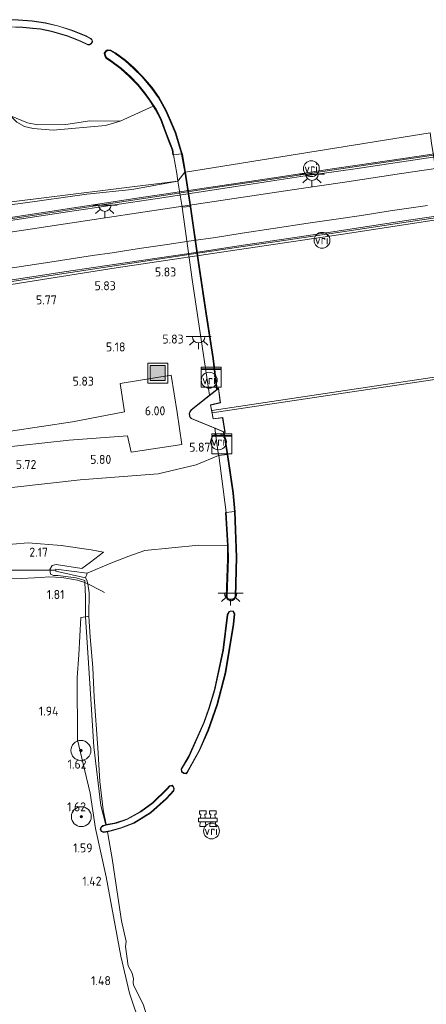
# Model space of a CAD drawing. Extents: x 130905 to 137824, y 412333 to 417928.
# Tile 289 of 313: x 136881 to 136963, y 416919 to 417117. Entities that reach past the tile are written whole.
import ezdxf
from ezdxf.enums import TextEntityAlignment as Align

# ---------------------------------------------------------------- set-up
doc = ezdxf.new("R2010")
doc.units = 0
for name, color, linetype, lineweight in [('B-ME-BV-GELEIDECONSTRUCTIE_GELEIDERAIL-G', 210, 'BV-GELEIDERAIL', 18), ('B-ME-GK-BESCHOEIING_DAMWAND-GV', 130, 'Continuous', 18), ('B-ME-GR-BOOM-S', 90, 'Continuous', 25), ('B-ME-GR-GRAS-GV', 60, 'Continuous', 13), ('B-ME-GW-TALUD_KRUIN-G', 90, 'Continuous', 18), ('B-ME-GW-TALUD_TEEN-G', 90, 'Continuous', 18), ('B-ME-IE-MEUBILAIR_WATERWEGMEUBILAIR-S', 150, 'Continuous', 25), ('B-ME-IE-MEUBILAIR_WEGMEUBILAIR-S', 7, 'Continuous', 25), ('B-ME-IE-TERREINAFSCHEIDING_DOORGANG-G', 210, 'Continuous', 18), ('B-ME-IE-TERREINAFSCHEIDING_KUNSTMATIG_HEKWERK-G', 20, 'IE-TERREINAFSCHEIDING-KUNSTMATIG', 18), ('B-ME-KG-KADASTRAAL_DAKRAND-G', 170, 'Continuous', 18), ('B-ME-KL-DATA-S', 90, 'Continuous', 25), ('B-ME-KL-ET_LS_OV_LICHTPUNT-S', 190, 'Continuous', 25), ('B-ME-KW-KUNSTWERK_BRUG-GV', 170, 'Continuous', 18), ('B-ME-KW-KUNSTWERK_DUIKER-G', 170, 'Continuous', 18), ('B-ME-KW-KUNSTWERK_SLUIS-GV', 170, 'Continuous', 18), ('B-ME-OB-BEKLEDING_STORTSTEEN-GV', 30, 'Continuous', 18), ('B-ME-OB-OEVERVOORZIENING-G', 7, 'Continuous', 18), ('B-ME-OG-BEBOUWING_NUTSGEBOUW-GV', 7, 'Continuous', 18), ('B-ME-OG-WATER_RIVIER-GV', 130, 'Continuous', 18), ('B-ME-OG-WATER_SLOOT-G', 120, 'Continuous', 18), ('B-ME-OG-WATER_SLOOT-GV', 120, 'Continuous', 18), ('B-ME-OG-WEG_TRAP-GV', 7, 'Continuous', 18), ('B-ME-VH-VERHARDING_ASFALT-GV', 252, 'Continuous', 18), ('B-ME-VH-VERHARDING_ASFALT_GROEN-GV', 100, 'Continuous', 18), ('B-ME-VH-VERHARDING_BETON-GV', 252, 'Continuous', 18), ('B-ME-VW-VRI-S', 160, 'Continuous', 25), ('X-XX-AL-HOOGTELABEL-S', 7, 'Continuous', 25)]:
    doc.layers.add(name, color=color, linetype=linetype, lineweight=lineweight)
doc.styles.add('NLCS-ISO', font='NLCS-ISO.ttf')
doc.styles.add('NLCS-ISO-ANNOTATIVE-T18', font='NLCS-ISO.ttf', dxfattribs={"height": 1.8})
doc.linetypes.add('BV-GELEIDERAIL', pattern='A,10,-3,[108,NLCS.SHX,S=1,R=0,X=0,Y=0],-3', length=16)
doc.linetypes.add('IE-TERREINAFSCHEIDING-KUNSTMATIG', pattern='A,4,[82,NLCS.SHX,S=0.75,R=90,X=0,Y=0],4,-2', length=10)

# ---------------------------------------------------------------- blocks, each defined once
blk = doc.blocks.new('SAL-HOOGTELABEL-SO')
at = {"color": 0, "linetype": 'ByBlock', "lineweight": -2, "style": 'NLCS-ISO-ANNOTATIVE-T18'}
blk.add_attdef('HOOGTE', text='', height=1.8, dxfattribs=at).set_placement((2.79, 0), align=Align.RIGHT)
blk = doc.blocks.new('SGR-BOOM_01-SO')
at = {"linetype": 'ByBlock', "lineweight": 18}
h = blk.add_hatch(color=0, dxfattribs=at)
h.dxf.hatch_style = 1
edge = h.paths.add_edge_path()
edge.add_arc((0, 0), 0.25, 0, 360)
at = {"color": 0, "linetype": 'ByBlock', "lineweight": 18}
for radius in [2, 0.25]:
    blk.add_circle((0, 0), radius, dxfattribs=at)
blk = doc.blocks.new('SKL-DATA_KAST-SO')
at = {"color": 0, "linetype": 'ByBlock', "lineweight": 18}
for points in [[(-2, 2), (2, 2), (2, 1.68), (-2, 1.68)], [(-2, 1.52), (2, 1.52), (2, -2), (-2, -2)]]:
    blk.add_lwpolyline(points, close=True, dxfattribs=at)
blk = doc.blocks.new('SIE-WEG_AFVALBAK-SO')
at = {"linetype": 'ByBlock', "lineweight": 18}
h = blk.add_hatch(color=0, dxfattribs=at)
h.dxf.hatch_style = 1
h.paths.add_polyline_path([(-1.5, -1.5), (1.5, -1.5), (1.5, 1.5), (-1.5, 1.5)])
at = {"color": 0, "linetype": 'ByBlock', "lineweight": 18}
for points in [[(-2, -2), (2, -2), (2, 2), (-2, 2)], [(-1.5, -1.5), (1.5, -1.5), (1.5, 1.5), (-1.5, 1.5)]]:
    blk.add_lwpolyline(points, close=True, dxfattribs=at)
blk = doc.blocks.new('SIE-WATER_GELEIDEWERK_REMMINGSWERK-SO')
at = {"color": 0, "linetype": 'ByBlock', "lineweight": 18}
blk.add_lwpolyline([(-1.9, 0.1), (1.9, 0.1), (1.9, -0.62), (-1.9, -0.62)], close=True, dxfattribs=at)
for points in [[(-0.54, 0.1), (-0.6, 0.87), (-0.35, 0.87), (-0.35, 1.59), (-1.65, 1.59), (-1.65, 0.87), (-1.4, 0.87), (-1.47, 0.1)], [(0.54, 0.1), (0.6, 0.87), (0.35, 0.87), (0.35, 1.59), (1.65, 1.59), (1.65, 0.87), (1.4, 0.87), (1.47, 0.1)], [(-1.52, -0.62), (-1.6, -1.59), (-0.4, -1.59), (-0.48, -0.62)], [(1.52, -0.62), (1.6, -1.59), (0.4, -1.59), (0.48, -0.62)]]:
    blk.add_lwpolyline(points, dxfattribs=at)
blk = doc.blocks.new('SKL-ET_OV_LICHTPUNT-SO')
at = {"color": 0, "linetype": 'ByBlock', "lineweight": 18}
for points in [[(-1.25, 0), (-2.5, 0)], [(1.25, 0), (2.5, 0)], [(-0.92, -0.85), (-1.83, -1.7)], [(0, -1.25), (0, -2.5)], [(0.92, -0.85), (1.83, -1.7)]]:
    blk.add_lwpolyline(points, dxfattribs=at)
blk.add_lwpolyline([(0, 0), (1.25, 0, -1), (-1.25, 0)], format="xyb", close=True, dxfattribs=at)
blk = doc.blocks.new('SKL-VRI_PAAL-SO')
at = {"lineweight": 18}
blk.add_circle((0, 0), 1.59, dxfattribs=at)
at = {"lineweight": 18, "style": 'NLCS-ISO'}
blk.add_text('vri', height=1.8, dxfattribs=at).set_placement((-0.06, 0.08), align=Align.MIDDLE_CENTER)

msp = doc.modelspace()

# ---------------------------------------------------------------- linework, layer by layer
at = {"layer": 'B-ME-BV-GELEIDECONSTRUCTIE_GELEIDERAIL-G'}
for points in [[(137011.302, 417093.818, 13.33), (136999.713, 417092.107, 13.704), (136989.653, 417090.607, 13.915), (136976.377, 417088.617, 14.403), (136967.219, 417087.245, 14.793), (136957.684, 417085.83, 15.166), (136945.85, 417084.029, 15.166), (136937.589, 417082.775, 15.15), (136922.838, 417080.592, 15.101), (136908.965, 417078.525, 14.679), (136894.772, 417076.359, 14.094), (136873.038, 417073.148, 13.444), (136868.971, 417072.536, 13.231)], [(136870.081, 417065.463, 13.19), (136874.825, 417066.232, 13.361), (136880.552, 417067.043, 13.572), (136887.204, 417068.05, 13.816), (136895.783, 417069.347, 14.027), (136899.696, 417069.925, 14.222), (136905.127, 417070.762, 14.45), (136910.695, 417071.609, 14.596), (136915.543, 417072.303, 14.775), (136920.426, 417072.986, 14.921), (136925.777, 417073.869, 15.051), (136931.949, 417074.756, 15.197), (136939.001, 417075.874, 15.213), (136944.602, 417076.652, 15.213), (136949.701, 417077.412, 15.181), (136955.406, 417078.327, 15.083), (136962.902, 417079.406, 14.84)]]:
    msp.add_polyline3d(points, dxfattribs=at)
at = {"layer": 'B-ME-GK-BESCHOEIING_DAMWAND-GV'}
for points in [[(136878.787, 417115.227, 3.336), (136881.811, 417115.126, 3.311), (136883.822, 417114.928, 3.299), (136885.353, 417114.772, 3.34), (136887.56, 417114.305, 3.303), (136890.77, 417113.406, 3.242), (136893.305, 417112.385, 3.222), (136894.815, 417111.659, 3.234), (136895.157, 417111.655, 3.234), (136895.468, 417111.845, 3.234), (136895.712, 417112.199, 3.246), (136895.669, 417112.53, 3.25), (136895.406, 417112.821, 3.254), (136894.448, 417113.343, 3.262), (136891.602, 417114.498, 3.307), (136889.019, 417115.309, 3.332), (136886.323, 417115.927, 3.365), (136883.632, 417116.348, 3.389), (136880.836, 417116.565, 3.43)], [(136880.838, 417116.615, 1), (136883.638, 417116.398, 1), (136886.332, 417115.977, 1), (136889.032, 417115.357, 1), (136891.619, 417114.545, 1), (136894.47, 417113.389, 1), (136895.438, 417112.861, 1), (136895.717, 417112.552, 1), (136895.764, 417112.187, 1), (136895.503, 417111.808, 1), (136895.171, 417111.605, 1), (136894.804, 417111.609, 1), (136893.285, 417112.339, 1), (136890.754, 417113.358, 1), (136887.548, 417114.256, 1), (136885.342, 417114.723, 1), (136883.817, 417114.879, 1), (136881.808, 417115.076, 1), (136878.788, 417115.177, 1)]]:
    msp.add_polyline3d(points, dxfattribs=at)
for points in [[(136899.439, 417110.541, 1), (136900.366, 417109.99, 1), (136902.372, 417108.492, 1), (136904.081, 417106.981, 1), (136905.805, 417105.28, 1), (136907.686, 417103.015, 1), (136909.087, 417101.043, 1), (136910.52, 417098.511, 1), (136911.489, 417096.386, 1), (136912.472, 417094.024, 1), (136913.747, 417089.782, 1), (136913.77, 417089.704, 1), (136914.402, 417086.081, 1), (136914.254, 417086.059, 4.701), (136913.624, 417089.669, 3.517), (136913.603, 417089.739, 3.514), (136912.331, 417093.973, 3.389), (136911.351, 417096.326, 3.365), (136910.386, 417098.443, 3.361), (136908.961, 417100.962, 3.373), (136907.567, 417102.924, 3.397), (136905.694, 417105.178, 3.422), (136903.979, 417106.871, 3.418), (136902.277, 417108.375, 3.41), (136900.282, 417109.865, 3.414), (136899.392, 417110.394, 3.405), (136898.801, 417110.445, 3.393), (136898.507, 417110.259, 3.393), (136898.261, 417109.887, 3.393), (136898.34, 417109.406, 3.393), (136898.569, 417109.029, 3.397), (136899.429, 417108.449, 3.385), (136901.502, 417106.922, 3.373), (136903.307, 417105.29, 3.365), (136904.919, 417103.634, 3.393), (136906.257, 417101.99, 3.405), (136907.276, 417100.565, 3.377), (136908.512, 417098.672, 3.336), (136909.505, 417096.77, 3.324), (136910.466, 417094.184, 3.283), (136911.232, 417092.076, 3.238), (136911.844, 417090.561, 3.262), (136911.999, 417089.557, 3.365), (136911.95, 417089.549, 3.365), (136911.9, 417089.541, 3.365), (136911.851, 417089.533, 3.365), (136911.698, 417090.521, 3.26), (136911.092, 417092.022, 2.756), (136910.326, 417094.133, 2.356), (136909.367, 417096.71, 1.531), (136908.382, 417098.597, 0.983), (136907.937, 417099.279, 1), (136907.152, 417100.481, 1), (136906.137, 417101.899, 1), (136904.807, 417103.534, 1), (136903.203, 417105.182, 1), (136901.407, 417106.805, 1), (136899.342, 417108.326, 1), (136898.458, 417108.923, 1), (136898.196, 417109.353, 1), (136898.104, 417109.92, 1), (136898.399, 417110.368, 1), (136898.763, 417110.599, 1)], [(136920.643, 417042.493, 5.833), (136920.597, 417042.457, 5.833), (136919.846, 417048.744, 5.792), (136918.488, 417057.704, 5.879), (136916.928, 417067.972, 5.855), (136915.299, 417079.169, 5.717), (136914.254, 417086.059, 4.701), (136914.402, 417086.081, 1), (136915.451, 417079.163, 1), (136917.077, 417067.994, 1), (136918.636, 417057.726, 1), (136919.995, 417048.764, 1), (136920.735, 417042.566, 1)], [(136924.159, 417000.437, 1), (136923.839, 417000.249, 1), (136923.384, 417000.141, 1), (136922.927, 417000.35, 1), (136922.711, 417000.66, 1), (136922.581, 417001.112, 1), (136922.833, 417008.568, 1), (136922.798, 417011.139, 1), (136922.796, 417011.26, 1), (136922.426, 417017.894, 2.53), (136922.525, 417017.903, 2.53), (136922.575, 417017.908, 2.53), (136922.948, 417011.145, 2.442), (136922.983, 417008.567, 2.33), (136922.732, 417001.13, 2.203), (136922.848, 417000.725, 2.143), (136923.027, 417000.469, 2.141), (136923.4, 417000.299, 2.106), (136923.782, 417000.39, 2.092), (136924.052, 417000.548, 2.092), (136924.362, 417001.024, 2.093), (136924.528, 417008.914, 2.392), (136924.215, 417018.054, 2.424), (136923.887, 417021.776, 3.517), (136922.727, 417029.496, 5.854), (136922.016, 417034.057, 5.844), (136922.178, 417033.991, 1), (136922.875, 417029.519, 1), (136924.036, 417021.794, 1), (136924.366, 417018.037, 1), (136924.678, 417008.915, 1), (136924.511, 417000.979, 1)], [(136923.966, 416998.111, 1), (136924.259, 416997.601, 1), (136924.059, 416995.503, 1), (136922.467, 416985.782, 1), (136920.782, 416979.361, 1), (136918.993, 416974.225, 1), (136917.202, 416970.167, 1), (136914.733, 416965.745, 1), (136914.514, 416965.533, 1), (136914.038, 416965.551, 1), (136913.597, 416965.924, 1), (136913.511, 416966.459, 1), (136915.014, 416969.003, 1), (136918.052, 416975.827, 1), (136919.074, 416978.652, 1), (136920.195, 416982.389, 1), (136921.894, 416990.295, 1), (136922.771, 416997.394, 1), (136923.128, 416998.023, 1), (136923.486, 416998.204, 1)], [(136914.076, 416965.649, 2.509), (136914.475, 416965.635, 2.509), (136914.653, 416965.807, 2.509), (136917.113, 416970.211, 2.514), (136918.9, 416974.261, 2.516), (136920.687, 416979.39, 2.461), (136922.369, 416985.803, 2.461), (136923.959, 416995.516, 2.456), (136924.157, 416997.579, 2.465), (136923.902, 416998.021, 2.465), (136923.501, 416998.1, 2.465), (136923.201, 416997.947, 2.465), (136922.867, 416997.362, 2.465), (136921.992, 416990.279, 2.448), (136920.292, 416982.364, 2.396), (136919.169, 416978.621, 2.44), (136918.145, 416975.789, 2.539), (136915.103, 416968.958, 2.511), (136913.615, 416966.439, 2.509), (136913.69, 416965.976, 2.509)], [(136911.714, 416963.211, 1), (136911.995, 416962.933, 1), (136912.129, 416962.542, 1), (136912.062, 416962.122, 1), (136910.61, 416960.484, 1), (136907.424, 416957.691, 1), (136904.112, 416955.608, 1), (136901.438, 416954.593, 1), (136899.264, 416954.001, 1), (136898.756, 416953.902, 1), (136898.001, 416953.756, 1.24), (136897.51, 416953.952, 1.283), (136897.322, 416954.422, 1.255), (136897.396, 416954.787, 1.257), (136897.792, 416955.145, 1.258), (136898.395, 416955.308, 1.12), (136898.482, 416955.326, 1), (136900.084, 416955.657, 1), (136900.534, 416955.75, 1), (136902.627, 416956.444, 1), (136905.386, 416957.98, 1), (136907.88, 416959.798, 1), (136910.627, 416962.531, 1), (136911.191, 416963.117, 1)], [(136897.587, 416954.029, 2.456), (136898.011, 416953.86, 2.456), (136899.242, 416954.099, 2.456), (136901.407, 416954.688, 2.5), (136904.067, 416955.698, 2.511), (136907.364, 416957.771, 2.528), (136910.539, 416960.555, 2.528), (136911.967, 416962.167, 2.528), (136912.027, 416962.533, 2.528), (136911.908, 416962.878, 2.528), (136911.681, 416963.104, 2.528), (136911.241, 416963.024, 2.528), (136910.698, 416962.46, 2.528), (136907.945, 416959.722, 2.526), (136905.44, 416957.896, 2.519), (136902.668, 416956.352, 2.503), (136900.56, 416955.653, 2.456), (136898.418, 416955.211, 2.456), (136897.841, 416955.054, 2.456), (136897.488, 416954.735, 2.456), (136897.426, 416954.432, 2.456)]]:
    msp.add_polyline3d(points, close=True, dxfattribs=at)
at = {"layer": 'B-ME-GR-GRAS-GV'}
for points in [[(136880.585, 417096.082, 1), (136882.097, 417095.215, 1), (136883.86, 417094.813, 1), (136887.865, 417094.475, 1), (136898.392, 417095.421, 1), (136901.296, 417096.326, 1), (136907.937, 417099.279, 1), (136908.382, 417098.597, 0.983), (136909.367, 417096.71, 1.531), (136910.326, 417094.133, 2.356), (136911.092, 417092.022, 2.756), (136911.698, 417090.521, 3.26), (136911.851, 417089.533, 3.365), (136911.9, 417089.541, 3.365), (136911.95, 417089.549, 3.365), (136911.999, 417089.557, 3.365), (136912.627, 417085.799, 4.776), (136912.881, 417084.254, 4.936), (136912.831, 417084.246, 4.936), (136877.406, 417079.87, 5.997)], [(136879.648, 417079.592, 5.697), (136881.309, 417079.794, 5.647), (136894.615, 417081.668, 5.322), (136903.618, 417082.594, 5.197), (136912.831, 417084.246, 4.936), (136912.881, 417084.254, 4.936), (136913.738, 417079.035, 5.742), (136915.756, 417064.57, 5.917), (136918.416, 417046.737, 5.792), (136919.239, 417041.386, 5.645), (136915.534, 417038.467, 6.042), (136915.269, 417038.081, 6.042), (136915.16, 417037.718, 6.042), (136915.21, 417037.209, 6.042), (136915.307, 417036.966, 6.042), (136915.547, 417036.693, 6.042), (136920.278, 417034.765, 5.898), (136921.027, 417029.276, 5.78), (136916.524, 417027.414, 5.676), (136908.897, 417025.618, 5.638), (136893.289, 417024.434, 5.463), (136879.614, 417022.889, 5.438)], [(136876.351, 417030.783, 5.908), (136891.051, 417032.375, 5.92), (136902.783, 417033.254, 5.908), (136903.514, 417029.955, 5.92), (136913.68, 417031.487, 5.995), (136912.693, 417037.922, 5.845), (136911.551, 417045.367, 5.911), (136901.301, 417043.697, 5.911), (136902.135, 417038.082, 5.883), (136891.743, 417036.024, 5.964), (136879.308, 417034.206, 5.964)], [(136879.614, 417022.889, 5.438), (136893.289, 417024.434, 5.463), (136908.897, 417025.618, 5.638), (136916.524, 417027.414, 5.676), (136921.027, 417029.276, 5.78), (136921.077, 417029.282, 5.779), (136922.575, 417017.908, 2.53), (136922.525, 417017.903, 2.53), (136922.426, 417017.894, 2.53), (136922.796, 417011.26, 1), (136917.079, 417011.3, 1), (136906.212, 417010.276, 1), (136903.046, 417009.155, 1), (136899.421, 417007.754, 1), (136894.685, 417005.726, 1), (136888.427, 417006.526, 1.163), (136888.4, 417006.324, 1.163), (136888.377, 417006.105, 1.163), (136894.369, 417004.806, 1), (136894.615, 417004.302, 1), (136894.801, 417003.572, 1), (136894.222, 417003.882, 1.378), (136894.203, 417004.233, 1.375), (136892.462, 417004.792, 1.584), (136888.82, 417005.233, 1.788), (136887.948, 417005.227, 1.817), (136887.36, 417005.528, 1.898), (136887.228, 417006.452, 1.916), (136887.667, 417007.254, 1.912), (136888.492, 417007.441, 1.825), (136893.624, 417006.671, 1.55), (136895.345, 417007.908, 1.588), (136897.961, 417009.933, 1.563), (136895.505, 417010.394, 1.707), (136889.453, 417011.295, 1.982), (136882.85, 417011.813, 2.282), (136873.352, 417011.004, 2.27)], [(136873.352, 417011.004, 2.27), (136882.85, 417011.813, 2.282), (136889.453, 417011.295, 1.982), (136895.505, 417010.394, 1.707), (136897.961, 417009.933, 1.563), (136895.345, 417007.908, 1.588), (136893.624, 417006.671, 1.55), (136888.492, 417007.441, 1.825), (136887.667, 417007.254, 1.912), (136887.228, 417006.452, 1.916), (136887.36, 417005.528, 1.898), (136887.948, 417005.227, 1.817), (136888.82, 417005.233, 1.788), (136892.462, 417004.792, 1.584), (136894.203, 417004.233, 1.375), (136894.222, 417003.882, 1.378), (136892.726, 417004.339, 1.455), (136889.575, 417004.834, 1.634), (136886.99, 417004.975, 1.855), (136885.442, 417004.846, 1.968), (136881.429, 417004.669, 2.058), (136876.039, 417004.588, 1.982)], [(136876.039, 417004.588, 1.982), (136881.429, 417004.669, 2.058), (136885.442, 417004.846, 1.968), (136886.99, 417004.975, 1.855), (136889.575, 417004.834, 1.634), (136892.726, 417004.339, 1.455), (136894.222, 417003.882, 1.378), (136894.376, 417001.056, 1.403), (136894.34, 416996.994, 1.392), (136893.404, 416996.82, 1.417), (136893.002, 416989.339, 1.504), (136892.697, 416984.796, 1.404), (136892.761, 416972.355, 1.629), (136893.883, 416967.531, 1.498), (136895.304, 416961.605, 1.365), (136896.371, 416954.583, 1.331), (136898.472, 416944.896, 1.327), (136901.447, 416928.948, 1.159), (136903.176, 416921.572, 1.234), (136905.47, 416914.783, 1.171)]]:
    msp.add_polyline3d(points, dxfattribs=at)
for points in [[(136881.309, 417079.794, 5.647), (136879.648, 417079.592, 5.697), (136877.406, 417079.87, 5.997), (136912.831, 417084.246, 4.936), (136903.618, 417082.594, 5.197), (136894.615, 417081.668, 5.322)], [(136895.013, 416997.099, 1), (136894.34, 416996.994, 1.392), (136894.376, 417001.056, 1.403), (136894.222, 417003.882, 1.378), (136894.801, 417003.572, 1), (136895.092, 417001.814, 1)]]:
    msp.add_polyline3d(points, close=True, dxfattribs=at)
at = {"layer": 'B-ME-GW-TALUD_KRUIN-G'}
for points in [[(136877.406, 417079.87, 5.997), (136879.648, 417079.592, 5.697), (136881.309, 417079.794, 5.647), (136894.615, 417081.668, 5.322), (136903.618, 417082.594, 5.197), (136912.831, 417084.246, 4.936)], [(136743.711, 416946.962, 3.273), (136741.752, 416955.524, 3.948), (136740.735, 416963.588, 4.823), (136741.046, 416966.377, 5.248), (136742.056, 416968.372, 5.46), (136743.21, 416969.842, 5.573), (136746.222, 416972.204, 5.698), (136751.517, 416975.885, 5.853), (136766.217, 416983.515, 5.678), (136788.927, 416995.933, 5.603), (136803.559, 417003.472, 5.64), (136808.314, 417005.602, 5.638), (136817.332, 417008.672, 5.551), (136832.074, 417013.374, 5.501), (136846.07, 417016.464, 5.488), (136865.421, 417020.666, 5.513), (136879.614, 417022.889, 5.438), (136893.289, 417024.434, 5.463), (136908.897, 417025.618, 5.638), (136916.524, 417027.414, 5.676), (136921.027, 417029.276, 5.78)], [(136897.961, 417009.933, 1.563), (136895.345, 417007.908, 1.588), (136893.624, 417006.671, 1.55)], [(136898.395, 416955.308, 1.12), (136897.39, 416959.159, 1.185), (136896.05, 416970.905, 1.251), (136895.347, 416981.556, 1.304), (136894.34, 416996.994, 1.392), (136894.376, 417001.056, 1.403), (136894.222, 417003.882, 1.378), (136894.203, 417004.233, 1.375)]]:
    msp.add_polyline3d(points, dxfattribs=at)
at = {"layer": 'B-ME-GW-TALUD_TEEN-G'}
for points in [[(136895.505, 417010.394, 1.707), (136889.453, 417011.295, 1.982), (136882.85, 417011.813, 2.282), (136873.352, 417011.004, 2.27), (136859.945, 417010.015, 2.595), (136851.449, 417009.127, 2.795), (136843.825, 417007.73, 3.057), (136833.733, 417005.468, 3.332), (136822.96, 417002.392, 3.47), (136812.63, 416999.05, 3.557), (136803.969, 416996.41, 3.795), (136796.826, 416994.085, 3.77), (136793.24, 416991.966, 3.645), (136787.372, 416988.251, 3.695), (136777.213, 416982.583, 3.682), (136767.687, 416977.707, 3.532), (136756.622, 416971.398, 3.507), (136749.715, 416967.431, 3.457), (136746.893, 416965.297, 3.373), (136745.843, 416963.849, 3.373), (136745.559, 416962.803, 3.373), (136744.485, 416957.687, 3.285), (136744.417, 416951.729, 3.148), (136743.711, 416946.962, 3.273)], [(136895.505, 417010.394, 1.707), (136897.961, 417009.933, 1.563)]]:
    msp.add_polyline3d(points, dxfattribs=at)
at = {"layer": 'B-ME-IE-TERREINAFSCHEIDING_DOORGANG-G'}
msp.add_polyline3d([(136885.442, 417004.846, 1.968), (136881.429, 417004.669, 2.058)], dxfattribs=at)
at = {"layer": 'B-ME-IE-TERREINAFSCHEIDING_KUNSTMATIG_HEKWERK-G'}
for points in [[(136912.881, 417084.254, 4.936), (136912.627, 417085.799, 4.776), (136911.999, 417089.557, 3.365), (136911.844, 417090.561, 3.262), (136911.232, 417092.076, 3.238), (136910.466, 417094.184, 3.283), (136909.505, 417096.77, 3.324), (136908.512, 417098.672, 3.336), (136907.276, 417100.565, 3.377), (136906.257, 417101.99, 3.405), (136904.919, 417103.634, 3.393), (136903.307, 417105.29, 3.365), (136901.502, 417106.922, 3.373), (136899.429, 417108.449, 3.385), (136898.569, 417109.029, 3.397), (136898.34, 417109.406, 3.393), (136898.261, 417109.887, 3.393), (136898.507, 417110.259, 3.393), (136898.801, 417110.445, 3.393), (136899.392, 417110.394, 3.405), (136900.282, 417109.865, 3.414), (136902.277, 417108.375, 3.41), (136903.979, 417106.871, 3.418), (136905.694, 417105.178, 3.422), (136907.567, 417102.924, 3.397), (136908.961, 417100.962, 3.373), (136910.386, 417098.443, 3.361), (136911.351, 417096.326, 3.365), (136912.331, 417093.973, 3.389), (136913.603, 417089.739, 3.514), (136913.624, 417089.669, 3.517), (136914.254, 417086.059, 4.701)], [(137013.255, 417096.822, 12.493), (136987.888, 417093.092, 13.353), (136968.647, 417090.172, 14.031), (136952.314, 417087.771, 14.464), (136941.937, 417086.209, 14.575), (136930.042, 417084.417, 14.499), (136922.613, 417083.315, 14.389), (136912.223, 417081.743, 14.064), (136895.891, 417079.278, 13.489), (136881.112, 417077.026, 12.972), (136866.237, 417074.877, 12.49)], [(136914.254, 417086.059, 4.701), (136915.299, 417079.169, 5.717), (136916.928, 417067.972, 5.855), (136918.488, 417057.704, 5.879), (136919.846, 417048.744, 5.792), (136920.597, 417042.457, 5.833)], [(136868.148, 417062.399, 12.414), (136887.386, 417065.382, 13.065), (136915.563, 417069.647, 14.061), (136936.378, 417072.687, 14.524), (136946.758, 417074.274, 14.496), (136958.6, 417076.05, 14.316), (136973.438, 417078.28, 13.849), (136994.188, 417081.381, 13.143), (137015.038, 417084.403, 12.493)], [(136913.738, 417079.035, 5.742), (136912.881, 417084.254, 4.936)], [(136922.016, 417034.057, 5.844), (136922.727, 417029.496, 5.854), (136923.887, 417021.776, 3.517), (136924.215, 417018.054, 2.424), (136924.528, 417008.914, 2.392), (136924.362, 417001.024, 2.093), (136924.052, 417000.548, 2.092), (136923.782, 417000.39, 2.092), (136923.4, 417000.299, 2.106), (136923.027, 417000.469, 2.141), (136922.848, 417000.725, 2.143), (136922.732, 417001.13, 2.203), (136922.983, 417008.567, 2.33), (136922.948, 417011.145, 2.442), (136922.575, 417017.908, 2.53), (136921.077, 417029.282, 5.779)], [(136881.429, 417004.669, 2.058), (136876.039, 417004.588, 1.982)], [(136894.222, 417003.882, 1.378), (136892.726, 417004.339, 1.455), (136889.575, 417004.834, 1.634), (136886.99, 417004.975, 1.855), (136885.442, 417004.846, 1.968)], [(136894.222, 417003.882, 1.378), (136894.801, 417003.572, 1), (136897.536, 417002.185, 1), (136898.191, 417001.853, 1)]]:
    msp.add_polyline3d(points, dxfattribs=at)
at = {"layer": 'B-ME-KG-KADASTRAAL_DAKRAND-G'}
msp.add_polyline3d([(136919.919, 417036.623, 24.917), (136921.821, 417036.831, 25.03), (136922.282, 417034.002, 25.054), (136915.577, 417036.735, 25.03), (136915.35, 417036.992, 25.03), (136915.259, 417037.22, 25.03), (136915.211, 417037.713, 25.03), (136915.315, 417038.059, 25.03), (136915.571, 417038.433, 25.03), (136920.978, 417042.694, 24.967), (136921.348, 417039.892, 24.879), (136919.379, 417039.437, 24.93)], close=True, dxfattribs=at)
at = {"layer": 'B-ME-KW-KUNSTWERK_BRUG-GV'}
msp.add_polyline3d([(136964.277, 417076.489, 14.187), (136945.556, 417073.599, 14.484), (136928.343, 417071.039, 14.403), (136900.474, 417066.888, 13.518), (136882.798, 417064.103, 12.88), (136869.831, 417062.033, 12.358), (136867.283, 417061.696, 12.228), (136867.136, 417062.603, 12.291), (136870.459, 417063.053, 12.508), (136868.612, 417074.826, 12.517), (136865.288, 417074.476, 12.382), (136865.231, 417075.237, 12.423), (136867.529, 417075.42, 12.562), (136874.012, 417076.22, 12.728), (136905.093, 417080.915, 13.804), (136933.456, 417085.163, 14.587), (136942.909, 417086.599, 14.549), (136960.746, 417089.22, 14.321), (136989.109, 417093.555, 13.322)], dxfattribs=at)
at = {"layer": 'B-ME-KW-KUNSTWERK_DUIKER-G'}
msp.add_polyline3d([(136878.35, 417006.323, 1.384), (136888.4, 417006.324, 1.163)], dxfattribs=at)
at = {"layer": 'B-ME-KW-KUNSTWERK_SLUIS-GV'}
msp.add_polyline3d([(136946.493, 417041.876, 1), (136919.733, 417037.858, 1), (136919.649, 417038.297, 1), (136946.425, 417042.316, 1), (136972.784, 417046.274, 1), (136972.853, 417045.833, 1)], close=True, dxfattribs=at)
at = {"layer": 'B-ME-OB-BEKLEDING_STORTSTEEN-GV'}
for points in [[(136882.69, 417095.964, 1), (136884.794, 417095.562, 1), (136890.427, 417095.608, 1), (136895.185, 417096.383, 1), (136901.296, 417096.326, 1), (136898.392, 417095.421, 1), (136887.865, 417094.475, 1), (136883.86, 417094.813, 1), (136882.097, 417095.215, 1), (136880.585, 417096.082, 1), (136879.291, 417097.371, 1)], [(136898.482, 416955.326, 1), (136898.395, 416955.308, 1.12), (136897.39, 416959.159, 1.185), (136896.05, 416970.905, 1.251), (136895.347, 416981.556, 1.304), (136894.34, 416996.994, 1.392), (136895.013, 416997.099, 1), (136895.291, 416992.967, 1), (136895.815, 416986.803, 1), (136896.089, 416980.899, 1), (136896.801, 416970.73, 1), (136897.192, 416963.948, 1), (136897.913, 416958.29, 1)]]:
    msp.add_polyline3d(points, close=True, dxfattribs=at)
msp.add_polyline3d([(136905.47, 416914.783, 1.171), (136903.176, 416921.572, 1.234), (136901.447, 416928.948, 1.159), (136898.472, 416944.896, 1.327), (136896.371, 416954.583, 1.331), (136895.304, 416961.605, 1.365), (136893.883, 416967.531, 1.498), (136892.761, 416972.355, 1.629), (136892.697, 416984.796, 1.404), (136893.002, 416989.339, 1.504), (136893.404, 416996.82, 1.417), (136894.34, 416996.994, 1.392), (136895.347, 416981.556, 1.304), (136896.05, 416970.905, 1.251), (136897.39, 416959.159, 1.185), (136898.395, 416955.308, 1.12), (136897.792, 416955.145, 1.258), (136897.396, 416954.787, 1.257), (136897.322, 416954.422, 1.255), (136897.51, 416953.952, 1.283), (136898.001, 416953.756, 1.24), (136898.756, 416953.902, 1), (136899.053, 416952.355, 1), (136899.672, 416948.547, 1), (136900.247, 416944.916, 1), (136901.541, 416936.052, 1), (136902.481, 416931.919, 1), (136902.335, 416930.94, 1), (136902.89, 416927.016, 1), (136903.731, 416925.584, 1), (136903.993, 416924.408, 1), (136903.873, 416923.725, 1), (136903.993, 416923.246, 1), (136905.96, 416919.16, 1)], dxfattribs=at)
at = {"layer": 'B-ME-OB-OEVERVOORZIENING-G'}
for points in [[(136875.898, 417114.972, 1), (136878.788, 417115.177, 1), (136881.808, 417115.076, 1), (136883.817, 417114.879, 1), (136885.342, 417114.723, 1), (136887.548, 417114.256, 1), (136890.754, 417113.358, 1), (136893.285, 417112.339, 1), (136894.804, 417111.609, 1), (136895.171, 417111.605, 1), (136895.503, 417111.808, 1), (136895.764, 417112.187, 1), (136895.717, 417112.552, 1), (136895.438, 417112.861, 1), (136894.47, 417113.389, 1), (136891.619, 417114.545, 1), (136889.032, 417115.357, 1), (136886.332, 417115.977, 1), (136883.638, 417116.398, 1), (136880.838, 417116.615, 1), (136878.859, 417116.631, 1), (136876.483, 417116.522, 1), (136875.737, 417116.457, 1)], [(136914.402, 417086.081, 1), (136913.77, 417089.704, 1), (136913.747, 417089.782, 1), (136912.472, 417094.024, 1), (136911.489, 417096.386, 1), (136910.52, 417098.511, 1), (136909.087, 417101.043, 1), (136907.686, 417103.015, 1), (136905.805, 417105.28, 1), (136904.081, 417106.981, 1), (136902.372, 417108.492, 1), (136900.366, 417109.99, 1), (136899.439, 417110.541, 1), (136898.763, 417110.599, 1), (136898.399, 417110.368, 1), (136898.104, 417109.92, 1), (136898.196, 417109.353, 1), (136898.458, 417108.923, 1), (136899.342, 417108.326, 1), (136901.407, 417106.805, 1), (136903.203, 417105.182, 1), (136904.807, 417103.534, 1), (136906.137, 417101.899, 1), (136907.152, 417100.481, 1), (136907.937, 417099.279, 1), (136901.296, 417096.326, 1), (136898.392, 417095.421, 1), (136887.865, 417094.475, 1), (136883.86, 417094.813, 1), (136882.097, 417095.215, 1), (136880.585, 417096.082, 1)], [(136920.735, 417042.566, 1), (136919.995, 417048.764, 1), (136918.636, 417057.726, 1), (136917.077, 417067.994, 1), (136915.451, 417079.163, 1), (136914.402, 417086.081, 1)], [(136919.649, 417038.297, 1), (136946.425, 417042.316, 1), (136972.784, 417046.274, 1)], [(136972.853, 417045.833, 1), (136946.493, 417041.876, 1), (136919.733, 417037.858, 1)], [(136894.685, 417005.726, 1), (136899.421, 417007.754, 1), (136903.046, 417009.155, 1), (136906.212, 417010.276, 1), (136917.079, 417011.3, 1), (136922.796, 417011.26, 1), (136922.798, 417011.139, 1), (136922.833, 417008.568, 1), (136922.581, 417001.112, 1), (136922.711, 417000.66, 1), (136922.927, 417000.35, 1), (136923.384, 417000.141, 1), (136923.839, 417000.249, 1), (136924.159, 417000.437, 1), (136924.511, 417000.979, 1), (136924.678, 417008.915, 1), (136924.366, 417018.037, 1), (136924.036, 417021.794, 1), (136922.875, 417029.519, 1), (136922.178, 417033.991, 1)], [(136900.084, 416955.657, 1), (136898.482, 416955.326, 1), (136897.913, 416958.29, 1), (136897.192, 416963.948, 1), (136896.801, 416970.73, 1), (136896.089, 416980.899, 1), (136895.815, 416986.803, 1), (136895.291, 416992.967, 1), (136895.013, 416997.099, 1), (136895.092, 417001.814, 1), (136894.801, 417003.572, 1), (136894.615, 417004.302, 1), (136894.369, 417004.806, 1)], [(136901.438, 416954.593, 1), (136904.112, 416955.608, 1), (136907.424, 416957.691, 1), (136910.61, 416960.484, 1), (136912.062, 416962.122, 1), (136912.129, 416962.542, 1), (136911.995, 416962.933, 1), (136911.714, 416963.211, 1), (136911.191, 416963.117, 1), (136910.627, 416962.531, 1), (136907.88, 416959.798, 1), (136905.386, 416957.98, 1), (136902.627, 416956.444, 1), (136900.534, 416955.75, 1), (136900.084, 416955.657, 1)], [(136901.438, 416954.593, 1), (136899.264, 416954.001, 1), (136898.756, 416953.902, 1), (136899.053, 416952.355, 1), (136899.672, 416948.547, 1), (136900.247, 416944.916, 1), (136901.541, 416936.052, 1), (136902.481, 416931.919, 1), (136902.335, 416930.94, 1), (136902.89, 416927.016, 1), (136903.731, 416925.584, 1), (136903.993, 416924.408, 1), (136903.873, 416923.725, 1), (136903.993, 416923.246, 1), (136905.96, 416919.16, 1), (136906.833, 416916.326, 1), (136907.231, 416910.341, 1), (136907.675, 416901.884, 1), (136907.49, 416895.642, 1), (136906.818, 416888.483, 1), (136906.061, 416881.905, 1), (136905.618, 416873.695, 1), (136904.545, 416867.531, 1), (136903.664, 416863.028, 1)]]:
    msp.add_polyline3d(points, dxfattribs=at)
msp.add_polyline3d([(136914.514, 416965.533, 1), (136914.038, 416965.551, 1), (136913.597, 416965.924, 1), (136913.511, 416966.459, 1), (136915.014, 416969.003, 1), (136918.052, 416975.827, 1), (136919.074, 416978.652, 1), (136920.195, 416982.389, 1), (136921.894, 416990.295, 1), (136922.771, 416997.394, 1), (136923.128, 416998.023, 1), (136923.486, 416998.204, 1), (136923.966, 416998.111, 1), (136924.259, 416997.601, 1), (136924.059, 416995.503, 1), (136922.467, 416985.782, 1), (136920.782, 416979.361, 1), (136918.993, 416974.225, 1), (136917.202, 416970.167, 1), (136914.733, 416965.745, 1)], close=True, dxfattribs=at)
at = {"layer": 'B-ME-OG-BEBOUWING_NUTSGEBOUW-GV'}
msp.add_polyline3d([(136919.733, 417037.858, 1), (136919.96, 417036.678, 1), (136921.863, 417036.886, 1), (136922.346, 417033.922, 1), (136922.178, 417033.991, 1), (136922.016, 417034.057, 5.844), (136920.278, 417034.765, 5.898), (136915.547, 417036.693, 6.042), (136915.307, 417036.966, 6.042), (136915.21, 417037.209, 6.042), (136915.16, 417037.718, 6.042), (136915.269, 417038.081, 6.042), (136915.534, 417038.467, 6.042), (136919.239, 417041.386, 5.645), (136920.597, 417042.457, 5.833), (136920.643, 417042.493, 5.833), (136920.735, 417042.566, 1), (136921.016, 417042.787, 1), (136921.404, 417039.853, 1), (136919.437, 417039.399, 1), (136919.649, 417038.297, 1)], close=True, dxfattribs=at)
at = {"layer": 'B-ME-OG-WATER_RIVIER-GV'}
for points in [[(136878.788, 417115.177, 1), (136881.808, 417115.076, 1), (136883.817, 417114.879, 1), (136885.342, 417114.723, 1), (136887.548, 417114.256, 1), (136890.754, 417113.358, 1), (136893.285, 417112.339, 1), (136894.804, 417111.609, 1), (136895.171, 417111.605, 1), (136895.503, 417111.808, 1), (136895.764, 417112.187, 1), (136895.717, 417112.552, 1), (136895.438, 417112.861, 1), (136894.47, 417113.389, 1), (136891.619, 417114.545, 1), (136889.032, 417115.357, 1), (136886.332, 417115.977, 1), (136883.638, 417116.398, 1), (136880.838, 417116.615, 1)], [(136963.464, 417093.936, 1), (136914.402, 417086.081, 1), (136913.77, 417089.704, 1), (136913.747, 417089.782, 1), (136912.472, 417094.024, 1), (136911.489, 417096.386, 1), (136910.52, 417098.511, 1), (136909.087, 417101.043, 1), (136907.686, 417103.015, 1), (136905.805, 417105.28, 1), (136904.081, 417106.981, 1), (136902.372, 417108.492, 1), (136900.366, 417109.99, 1), (136899.439, 417110.541, 1), (136898.763, 417110.599, 1), (136898.399, 417110.368, 1), (136898.104, 417109.92, 1), (136898.196, 417109.353, 1), (136898.458, 417108.923, 1), (136899.342, 417108.326, 1), (136901.407, 417106.805, 1), (136903.203, 417105.182, 1), (136904.807, 417103.534, 1), (136906.137, 417101.899, 1), (136907.152, 417100.481, 1), (136907.937, 417099.279, 1), (136901.296, 417096.326, 1), (136895.185, 417096.383, 1), (136890.427, 417095.608, 1), (136884.794, 417095.562, 1), (136882.69, 417095.964, 1), (136879.291, 417097.371, 1)], [(136905.96, 416919.16, 1), (136903.993, 416923.246, 1), (136903.873, 416923.725, 1), (136903.993, 416924.408, 1), (136903.731, 416925.584, 1), (136902.89, 416927.016, 1), (136902.335, 416930.94, 1), (136902.481, 416931.919, 1), (136901.541, 416936.052, 1), (136900.247, 416944.916, 1), (136899.672, 416948.547, 1), (136899.053, 416952.355, 1), (136898.756, 416953.902, 1), (136899.264, 416954.001, 1), (136901.438, 416954.593, 1), (136904.112, 416955.608, 1), (136907.424, 416957.691, 1), (136910.61, 416960.484, 1), (136912.062, 416962.122, 1), (136912.129, 416962.542, 1), (136911.995, 416962.933, 1), (136911.714, 416963.211, 1), (136911.191, 416963.117, 1), (136910.627, 416962.531, 1), (136907.88, 416959.798, 1), (136905.386, 416957.98, 1), (136902.627, 416956.444, 1), (136900.534, 416955.75, 1), (136900.084, 416955.657, 1), (136898.482, 416955.326, 1), (136897.913, 416958.29, 1), (136897.192, 416963.948, 1), (136896.801, 416970.73, 1), (136896.089, 416980.899, 1), (136895.815, 416986.803, 1), (136895.291, 416992.967, 1), (136895.013, 416997.099, 1), (136895.092, 417001.814, 1), (136894.801, 417003.572, 1), (136894.615, 417004.302, 1), (136894.369, 417004.806, 1), (136894.685, 417005.726, 1), (136899.421, 417007.754, 1), (136903.046, 417009.155, 1), (136906.212, 417010.276, 1), (136917.079, 417011.3, 1), (136922.796, 417011.26, 1), (136922.798, 417011.139, 1), (136922.833, 417008.568, 1), (136922.581, 417001.112, 1), (136922.711, 417000.66, 1), (136922.927, 417000.35, 1), (136923.384, 417000.141, 1), (136923.839, 417000.249, 1), (136924.159, 417000.437, 1), (136924.511, 417000.979, 1), (136924.678, 417008.915, 1), (136924.366, 417018.037, 1), (136924.036, 417021.794, 1), (136922.875, 417029.519, 1), (136922.178, 417033.991, 1), (136922.346, 417033.922, 1), (136921.863, 417036.886, 1), (136919.96, 417036.678, 1), (136919.733, 417037.858, 1), (136946.493, 417041.876, 1), (136972.853, 417045.833, 1)]]:
    msp.add_polyline3d(points, dxfattribs=at)
for points in [[(136968.81, 417060.266, 1), (136970.384, 417050.142, 1), (136970.193, 417050.216, 5.955), (136970.788, 417047.146, 1), (136972.601, 417047.434, 1), (136972.784, 417046.274, 1), (136946.425, 417042.316, 1), (136919.649, 417038.297, 1), (136919.437, 417039.399, 1), (136921.404, 417039.853, 1), (136921.016, 417042.787, 1), (136920.735, 417042.566, 1), (136919.995, 417048.764, 1), (136918.636, 417057.726, 1), (136917.077, 417067.994, 1), (136915.451, 417079.163, 1), (136914.402, 417086.081, 1), (136963.464, 417093.936, 1), (136963.719, 417091.893, 1), (136966.532, 417074.726, 1)], [(136923.966, 416998.111, 1), (136923.486, 416998.204, 1), (136923.128, 416998.023, 1), (136922.771, 416997.394, 1), (136921.894, 416990.295, 1), (136920.195, 416982.389, 1), (136919.074, 416978.652, 1), (136918.052, 416975.827, 1), (136915.014, 416969.003, 1), (136913.511, 416966.459, 1), (136913.597, 416965.924, 1), (136914.038, 416965.551, 1), (136914.514, 416965.533, 1), (136914.733, 416965.745, 1), (136917.202, 416970.167, 1), (136918.993, 416974.225, 1), (136920.782, 416979.361, 1), (136922.467, 416985.782, 1), (136924.059, 416995.503, 1), (136924.259, 416997.601, 1)]]:
    msp.add_polyline3d(points, close=True, dxfattribs=at)
at = {"layer": 'B-ME-OG-WATER_SLOOT-G'}
for points in [[(136888.492, 417007.441, 1.825), (136887.667, 417007.254, 1.912), (136887.228, 417006.452, 1.916), (136887.36, 417005.528, 1.898), (136887.948, 417005.227, 1.817), (136888.82, 417005.233, 1.788), (136892.462, 417004.792, 1.584), (136894.203, 417004.233, 1.375)], [(136888.492, 417007.441, 1.825), (136893.624, 417006.671, 1.55)]]:
    msp.add_polyline3d(points, dxfattribs=at)
at = {"layer": 'B-ME-OG-WATER_SLOOT-GV'}
msp.add_polyline3d([(136894.685, 417005.726, 1), (136894.369, 417004.806, 1), (136888.377, 417006.105, 1.163), (136888.4, 417006.324, 1.163), (136888.427, 417006.526, 1.163)], close=True, dxfattribs=at)
at = {"layer": 'B-ME-OG-WEG_TRAP-GV'}
for points in [[(136914.254, 417086.059, 4.701), (136912.881, 417084.254, 4.936), (136912.627, 417085.799, 4.776), (136911.999, 417089.557, 3.365), (136913.603, 417089.739, 3.514), (136913.624, 417089.669, 3.517)], [(136915.299, 417079.169, 5.717), (136913.738, 417079.035, 5.742), (136912.881, 417084.254, 4.936), (136914.254, 417086.059, 4.701)], [(136924.215, 417018.054, 2.424), (136922.575, 417017.908, 2.53), (136921.077, 417029.282, 5.779), (136922.727, 417029.496, 5.854), (136923.887, 417021.776, 3.517)]]:
    msp.add_polyline3d(points, close=True, dxfattribs=at)
at = {"layer": 'B-ME-VH-VERHARDING_ASFALT-GV'}
msp.add_polyline3d([(136878.357, 417064.306, 12.801), (136870.499, 417063.112, 12.501), (136868.67, 417074.786, 12.49), (136890.741, 417078.137, 13.269), (136908.813, 417080.82, 13.904), (136924.516, 417083.198, 14.399), (136938.41, 417085.331, 14.555), (136948.409, 417086.729, 14.495), (136961.304, 417088.66, 14.243), (136979.143, 417091.369, 13.639), (136998.706, 417094.349, 12.951), (137010.901, 417096.143, 12.523), (137012.669, 417084.403, 12.545), (136997.542, 417082.169, 13.029), (136975.145, 417078.809, 13.824), (136959.565, 417076.499, 14.316), (136942.563, 417073.918, 14.526), (136935.008, 417072.813, 14.494), (136925.109, 417071.335, 14.358), (136915.136, 417069.783, 14.059), (136902.785, 417067.963, 13.653), (136890.097, 417066.074, 13.213)], close=True, dxfattribs=at)
at = {"layer": 'B-ME-VH-VERHARDING_ASFALT_GROEN-GV'}
msp.add_polyline3d([(136879.308, 417034.206, 5.964), (136891.743, 417036.024, 5.964), (136902.135, 417038.082, 5.883), (136901.301, 417043.697, 5.911), (136911.551, 417045.367, 5.911), (136912.693, 417037.922, 5.845), (136913.68, 417031.487, 5.995), (136903.514, 417029.955, 5.92), (136902.783, 417033.254, 5.908), (136891.051, 417032.375, 5.92), (136876.351, 417030.783, 5.908)], dxfattribs=at)
at = {"layer": 'B-ME-VH-VERHARDING_BETON-GV'}
msp.add_polyline3d([(136880.836, 417116.565, 3.43), (136883.632, 417116.348, 3.389), (136886.323, 417115.927, 3.365), (136889.019, 417115.309, 3.332), (136891.602, 417114.498, 3.307), (136894.448, 417113.343, 3.262), (136895.406, 417112.821, 3.254), (136895.669, 417112.53, 3.25), (136895.712, 417112.199, 3.246), (136895.468, 417111.845, 3.234), (136895.157, 417111.655, 3.234), (136894.815, 417111.659, 3.234), (136893.305, 417112.385, 3.222), (136890.77, 417113.406, 3.242), (136887.56, 417114.305, 3.303), (136885.353, 417114.772, 3.34), (136883.822, 417114.928, 3.299), (136881.811, 417115.126, 3.311), (136878.787, 417115.227, 3.336)], dxfattribs=at)
for points in [[(136913.603, 417089.739, 3.514), (136911.999, 417089.557, 3.365), (136911.844, 417090.561, 3.262), (136911.232, 417092.076, 3.238), (136910.466, 417094.184, 3.283), (136909.505, 417096.77, 3.324), (136908.512, 417098.672, 3.336), (136907.276, 417100.565, 3.377), (136906.257, 417101.99, 3.405), (136904.919, 417103.634, 3.393), (136903.307, 417105.29, 3.365), (136901.502, 417106.922, 3.373), (136899.429, 417108.449, 3.385), (136898.569, 417109.029, 3.397), (136898.34, 417109.406, 3.393), (136898.261, 417109.887, 3.393), (136898.507, 417110.259, 3.393), (136898.801, 417110.445, 3.393), (136899.392, 417110.394, 3.405), (136900.282, 417109.865, 3.414), (136902.277, 417108.375, 3.41), (136903.979, 417106.871, 3.418), (136905.694, 417105.178, 3.422), (136907.567, 417102.924, 3.397), (136908.961, 417100.962, 3.373), (136910.386, 417098.443, 3.361), (136911.351, 417096.326, 3.365), (136912.331, 417093.973, 3.389)], [(136920.597, 417042.457, 5.833), (136919.239, 417041.386, 5.645), (136918.416, 417046.737, 5.792), (136915.756, 417064.57, 5.917), (136913.738, 417079.035, 5.742), (136915.299, 417079.169, 5.717), (136916.928, 417067.972, 5.855), (136918.488, 417057.704, 5.879), (136919.846, 417048.744, 5.792)], [(136921.077, 417029.282, 5.779), (136921.027, 417029.276, 5.78), (136920.278, 417034.765, 5.898), (136922.016, 417034.057, 5.844), (136922.727, 417029.496, 5.854)], [(136923.782, 417000.39, 2.092), (136923.4, 417000.299, 2.106), (136923.027, 417000.469, 2.141), (136922.848, 417000.725, 2.143), (136922.732, 417001.13, 2.203), (136922.983, 417008.567, 2.33), (136922.948, 417011.145, 2.442), (136922.575, 417017.908, 2.53), (136924.215, 417018.054, 2.424), (136924.528, 417008.914, 2.392), (136924.362, 417001.024, 2.093), (136924.052, 417000.548, 2.092)], [(136914.653, 416965.807, 2.509), (136914.475, 416965.635, 2.509), (136914.076, 416965.649, 2.509), (136913.69, 416965.976, 2.509), (136913.615, 416966.439, 2.509), (136915.103, 416968.958, 2.511), (136918.145, 416975.789, 2.539), (136919.169, 416978.621, 2.44), (136920.292, 416982.364, 2.396), (136921.992, 416990.279, 2.448), (136922.867, 416997.362, 2.465), (136923.201, 416997.947, 2.465), (136923.501, 416998.1, 2.465), (136923.902, 416998.021, 2.465), (136924.157, 416997.579, 2.465), (136923.959, 416995.516, 2.456), (136922.369, 416985.803, 2.461), (136920.687, 416979.39, 2.461), (136918.9, 416974.261, 2.516), (136917.113, 416970.211, 2.514)], [(136899.242, 416954.099, 2.456), (136898.011, 416953.86, 2.456), (136897.587, 416954.029, 2.456), (136897.426, 416954.432, 2.456), (136897.488, 416954.735, 2.456), (136897.841, 416955.054, 2.456), (136898.418, 416955.211, 2.456), (136900.56, 416955.653, 2.456), (136902.668, 416956.352, 2.503), (136905.44, 416957.896, 2.519), (136907.945, 416959.722, 2.526), (136910.698, 416962.46, 2.528), (136911.241, 416963.024, 2.528), (136911.681, 416963.104, 2.528), (136911.908, 416962.878, 2.528), (136912.027, 416962.533, 2.528), (136911.967, 416962.167, 2.528), (136910.539, 416960.555, 2.528), (136907.364, 416957.771, 2.528), (136904.067, 416955.698, 2.511), (136901.407, 416954.688, 2.5)]]:
    msp.add_polyline3d(points, close=True, dxfattribs=at)

# ---------------------------------------------------------------- block references
at = {"layer": 'B-ME-GR-BOOM-S'}
for p in [(136893.426, 416970.201, 1.612), (136893.516, 416956.929, 1.709)]:
    msp.add_blockref('SGR-BOOM_01-SO', p, dxfattribs=at)
at = {"layer": 'B-ME-IE-MEUBILAIR_WATERWEGMEUBILAIR-S'}
msp.add_blockref('SIE-WATER_GELEIDEWERK_REMMINGSWERK-SO', (136918.87, 416956.532, 4.653), dxfattribs=at)
at = {"layer": 'B-ME-IE-MEUBILAIR_WEGMEUBILAIR-S'}
msp.add_blockref('SIE-WEG_AFVALBAK-SO', (136908.824, 417045.803, 5.955), dxfattribs=at)
at = {"layer": 'B-ME-KL-DATA-S'}
for p in [(136919.559, 417045.006, 5.655), (136921.665, 417031.628, 5.842)]:
    msp.add_blockref('SKL-DATA_KAST-SO', p, dxfattribs=at)
at = {"layer": 'B-ME-KL-ET_LS_OV_LICHTPUNT-S'}
for p in [(136939.741, 417085.663, 14.589), (136898.217, 417079.465, 13.557), (136917.023, 417053.115, 5.859), (136923.439, 417001.748, 2.516)]:
    msp.add_blockref('SKL-ET_OV_LICHTPUNT-SO', p, dxfattribs=at)
at = {"layer": 'B-ME-VW-VRI-S'}
for p in [(136939.632, 417086.771, 14.574), (136941.766, 417072.423, 12.29), (136919.155, 417044.383, 5.655), (136921.008, 417032.045, 5.867), (136919.596, 416954.054, 5.893)]:
    msp.add_blockref('SKL-VRI_PAAL-SO', p, dxfattribs=at)
at = {"layer": 'X-XX-AL-HOOGTELABEL-S'}
for p, values in [((136909.741, 417065.177, 5.828), {'HOOGTE': '5.83'}), ((136897.627, 417062.411, 5.828), {'HOOGTE': '5.83'}), ((136885.798, 417059.584, 5.766), {'HOOGTE': '5.77'}), ((136899.566, 417050.157, 5.179), {'HOOGTE': '5.18'}), ((136911.231, 417051.731, 5.828), {'HOOGTE': '5.83'}), ((136893.241, 417043.29, 5.828), {'HOOGTE': '5.83'}), ((136907.562, 417037.355, 6.003), {'HOOGTE': '6.00'}), ((136916.618, 417030.068, 5.866), {'HOOGTE': '5.87'}), ((136881.713, 417026.607, 5.716), {'HOOGTE': '5.72'}), ((136896.726, 417027.615, 5.803), {'HOOGTE': '5.80'}), ((136884.029, 417009.029, 2.166), {'HOOGTE': '2.17'}), ((136887.328, 417000.546, 1.808), {'HOOGTE': '1.81'}), ((136886.149, 416977.18, 1.938), {'HOOGTE': '1.94'}), ((136891.77, 416966.557, 1.617), {'HOOGTE': '1.62'}), ((136891.665, 416958.002, 1.617), {'HOOGTE': '1.62'}), ((136892.965, 416949.764, 1.592), {'HOOGTE': '1.59'}), ((136894.77, 416943.105, 1.417), {'HOOGTE': '1.42'}), ((136896.64, 416923.17, 1.483), {'HOOGTE': '1.48'})]:
    msp.add_blockref('SAL-HOOGTELABEL-SO', p, dxfattribs=at).add_auto_attribs(values)

doc.saveas('drawing.dxf')
